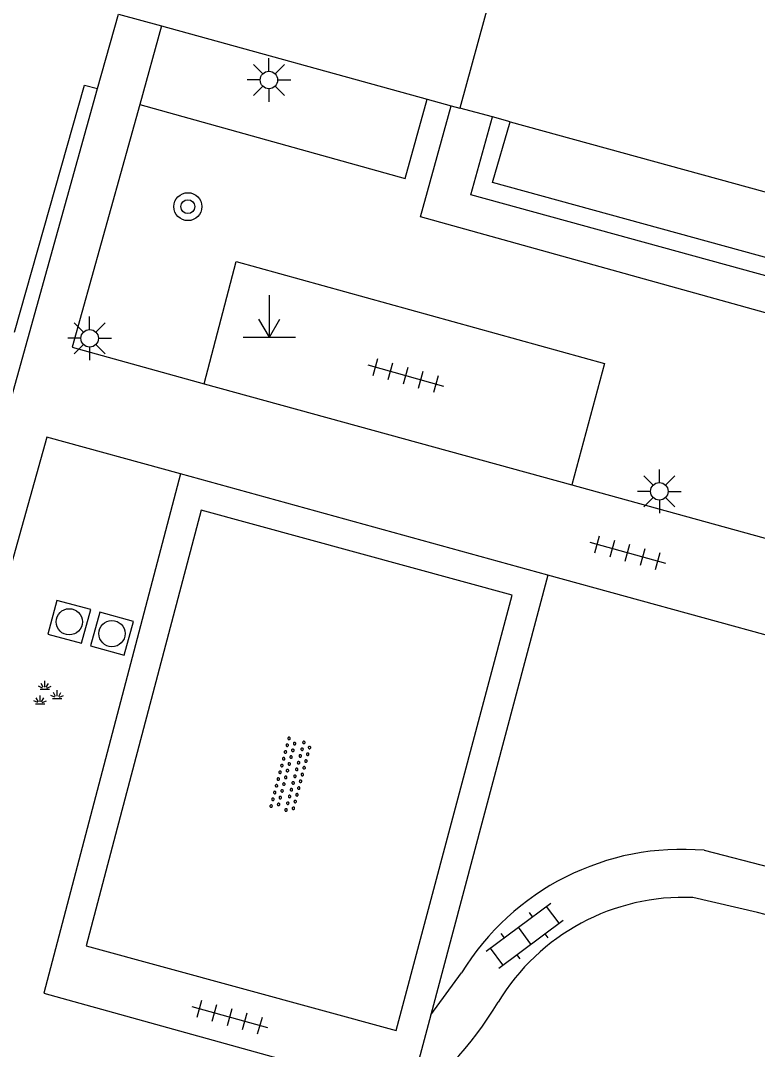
# Model space of a CAD drawing. Extents: x 136000 to 141014, y 402000 to 403500.
# Drawn here: x 138933.4 to 138954.48, y 402493.85 to 402523.29 of the extents above; entities that cross this region are included whole.
import ezdxf

# ---------------------------------------------------------------- set-up
doc = ezdxf.new("R2010")
doc.units = 0
for name, color, linetype in [('gg-knt-verharding', 7, 'Continuous'), ('gg-knt-verharding nz', 7, 'Continuous'), ('gt-grn-groengrens', 7, 'Continuous'), ('gt-symb-boom', 7, 'Continuous'), ('gt-symb-groenvak', 7, 'Continuous'), ('gt-symb-klinker verharding', 7, 'Continuous'), ('gt-symb-lichtmast', 7, 'Continuous'), ('gt-symb-markant object', 7, 'Continuous'), ('gt-symb-overige verharding', 7, 'Continuous'), ('gt-symb-rioolschacht', 7, 'Continuous'), ('gt-symb-tegel verharding', 7, 'Continuous')]:
    doc.layers.add(name, color=color, linetype=linetype)

# ---------------------------------------------------------------- blocks, each defined once
blk = doc.blocks.new('gt0-KL1')
at = {"layer": 'gt-symb-klinker verharding'}
for p, q in [((-1.15, 0.3), (1.15, 0.3)), ((-1, -0.3), (-1, 0.3)), ((-0.5, 0.3), (-0.5, 0.45)), ((0, -0.3), (0, 0.3)), ((0.5, 0.3), (0.5, 0.45)), ((1, -0.3), (1, 0.3)), ((-1.15, -0.3), (1.15, -0.3)), ((-0.5, -0.45), (-0.5, -0.3)), ((0.5, -0.45), (0.5, -0.3))]:
    blk.add_line(p, q, dxfattribs=at)
blk = doc.blocks.new('gt0-TEG1')
at = {"layer": 'gt-symb-tegel verharding'}
for p, q in [((-1.125, 0), (1.125, 0)), ((-0.9, -0.25), (-0.9, 0.25)), ((-0.45, -0.25), (-0.45, 0.25)), ((0, -0.25), (0, 0.25)), ((0.45, -0.25), (0.45, 0.25)), ((0.9, -0.25), (0.9, 0.25))]:
    blk.add_line(p, q, dxfattribs=at)
blk = doc.blocks.new('gt0-LMAST')
at = {"layer": 'gt-symb-lichtmast'}
for p, q in [((-0.005, 0.246), (-0.005, 0.621)), ((-0.182, 0.173), (-0.447, 0.438)), ((0.172, 0.173), (0.437, 0.438)), ((-0.255, -0.004), (-0.63, -0.004)), ((-0.182, -0.181), (-0.447, -0.446)), ((-0.005, -0.254), (-0.005, -0.629)), ((0.437, -0.446), (0.172, -0.181)), ((0.245, -0.004), (0.62, -0.004))]:
    blk.add_line(p, q, dxfattribs=at)
blk.add_circle((-0.005, -0.004), 0.25, dxfattribs=at)
blk = doc.blocks.new('gt0-OVH')
at = {"layer": 'gt-symb-overige verharding'}
for points in [[(-0.972, 0.298), (-0.967, 0.308), (-0.965, 0.319), (-0.966, 0.33), (-0.971, 0.34), (-0.978, 0.348), (-0.988, 0.353), (-0.999, 0.355), (-1.01, 0.354), (-1.02, 0.349), (-1.028, 0.342), (-1.033, 0.332), (-1.035, 0.321), (-1.034, 0.31), (-1.029, 0.3), (-1.022, 0.292), (-1.012, 0.287), (-1.001, 0.285), (-0.99, 0.286), (-0.98, 0.291)], [(-0.772, 0.298), (-0.767, 0.308), (-0.765, 0.319), (-0.766, 0.33), (-0.771, 0.34), (-0.778, 0.348), (-0.788, 0.353), (-0.799, 0.355), (-0.81, 0.354), (-0.82, 0.349), (-0.828, 0.342), (-0.833, 0.332), (-0.835, 0.321), (-0.834, 0.31), (-0.829, 0.3), (-0.822, 0.292), (-0.812, 0.287), (-0.801, 0.285), (-0.79, 0.286), (-0.78, 0.291)], [(-0.572, 0.298), (-0.567, 0.308), (-0.565, 0.319), (-0.566, 0.33), (-0.571, 0.34), (-0.578, 0.348), (-0.588, 0.353), (-0.599, 0.355), (-0.61, 0.354), (-0.62, 0.349), (-0.628, 0.342), (-0.633, 0.332), (-0.635, 0.321), (-0.634, 0.31), (-0.629, 0.3), (-0.622, 0.292), (-0.612, 0.287), (-0.601, 0.285), (-0.59, 0.286), (-0.58, 0.291)], [(-0.372, 0.298), (-0.367, 0.308), (-0.365, 0.319), (-0.366, 0.33), (-0.371, 0.34), (-0.378, 0.348), (-0.388, 0.353), (-0.399, 0.355), (-0.41, 0.354), (-0.42, 0.349), (-0.428, 0.342), (-0.433, 0.332), (-0.435, 0.321), (-0.434, 0.31), (-0.429, 0.3), (-0.422, 0.292), (-0.412, 0.287), (-0.401, 0.285), (-0.39, 0.286), (-0.38, 0.291)], [(-0.172, 0.298), (-0.167, 0.308), (-0.165, 0.319), (-0.166, 0.33), (-0.171, 0.34), (-0.178, 0.348), (-0.188, 0.353), (-0.199, 0.355), (-0.21, 0.354), (-0.22, 0.349), (-0.228, 0.342), (-0.233, 0.332), (-0.235, 0.321), (-0.234, 0.31), (-0.229, 0.3), (-0.222, 0.292), (-0.212, 0.287), (-0.201, 0.285), (-0.19, 0.286), (-0.18, 0.291)], [(0.028, 0.298), (0.033, 0.308), (0.035, 0.319), (0.034, 0.33), (0.029, 0.34), (0.022, 0.348), (0.012, 0.353), (0.001, 0.355), (-0.01, 0.354), (-0.02, 0.349), (-0.028, 0.342), (-0.033, 0.332), (-0.035, 0.321), (-0.034, 0.31), (-0.029, 0.3), (-0.022, 0.292), (-0.012, 0.287), (-0.001, 0.285), (0.01, 0.286), (0.02, 0.291)], [(0.228, 0.298), (0.233, 0.308), (0.235, 0.319), (0.234, 0.33), (0.229, 0.34), (0.222, 0.348), (0.212, 0.353), (0.201, 0.355), (0.19, 0.354), (0.18, 0.349), (0.172, 0.342), (0.167, 0.332), (0.165, 0.321), (0.166, 0.31), (0.171, 0.3), (0.178, 0.292), (0.188, 0.287), (0.199, 0.285), (0.21, 0.286), (0.22, 0.291)], [(0.428, 0.298), (0.433, 0.308), (0.435, 0.319), (0.434, 0.33), (0.429, 0.34), (0.422, 0.348), (0.412, 0.353), (0.401, 0.355), (0.39, 0.354), (0.38, 0.349), (0.372, 0.342), (0.367, 0.332), (0.365, 0.321), (0.366, 0.31), (0.371, 0.3), (0.378, 0.292), (0.388, 0.287), (0.399, 0.285), (0.41, 0.286), (0.42, 0.291)], [(0.628, 0.298), (0.633, 0.308), (0.635, 0.319), (0.634, 0.33), (0.629, 0.34), (0.622, 0.348), (0.612, 0.353), (0.601, 0.355), (0.59, 0.354), (0.58, 0.349), (0.572, 0.342), (0.567, 0.332), (0.565, 0.321), (0.566, 0.31), (0.571, 0.3), (0.578, 0.292), (0.588, 0.287), (0.599, 0.285), (0.61, 0.286), (0.62, 0.291)], [(0.828, 0.298), (0.833, 0.308), (0.835, 0.319), (0.834, 0.33), (0.829, 0.34), (0.822, 0.348), (0.812, 0.353), (0.801, 0.355), (0.79, 0.354), (0.78, 0.349), (0.772, 0.342), (0.767, 0.332), (0.765, 0.321), (0.766, 0.31), (0.771, 0.3), (0.778, 0.292), (0.788, 0.287), (0.799, 0.285), (0.81, 0.286), (0.82, 0.291)], [(1.028, 0.298), (1.033, 0.308), (1.035, 0.319), (1.034, 0.33), (1.029, 0.34), (1.022, 0.348), (1.012, 0.353), (1.001, 0.355), (0.99, 0.354), (0.98, 0.349), (0.972, 0.342), (0.967, 0.332), (0.965, 0.321), (0.966, 0.31), (0.971, 0.3), (0.978, 0.292), (0.988, 0.287), (0.999, 0.285), (1.01, 0.286), (1.02, 0.291)], [(-0.872, 0.106), (-0.867, 0.116), (-0.865, 0.126), (-0.866, 0.137), (-0.871, 0.147), (-0.878, 0.156), (-0.888, 0.161), (-0.899, 0.163), (-0.91, 0.162), (-0.92, 0.157), (-0.928, 0.15), (-0.933, 0.14), (-0.935, 0.129), (-0.934, 0.118), (-0.929, 0.108), (-0.922, 0.1), (-0.912, 0.095), (-0.901, 0.092), (-0.89, 0.094), (-0.88, 0.098)], [(-0.672, 0.106), (-0.667, 0.116), (-0.665, 0.126), (-0.666, 0.137), (-0.671, 0.147), (-0.678, 0.156), (-0.688, 0.161), (-0.699, 0.163), (-0.71, 0.162), (-0.72, 0.157), (-0.728, 0.15), (-0.733, 0.14), (-0.735, 0.129), (-0.734, 0.118), (-0.729, 0.108), (-0.722, 0.1), (-0.712, 0.095), (-0.701, 0.092), (-0.69, 0.094), (-0.68, 0.098)], [(-0.472, 0.106), (-0.467, 0.116), (-0.465, 0.126), (-0.466, 0.137), (-0.471, 0.147), (-0.478, 0.156), (-0.488, 0.161), (-0.499, 0.163), (-0.51, 0.162), (-0.52, 0.157), (-0.528, 0.15), (-0.533, 0.14), (-0.535, 0.129), (-0.534, 0.118), (-0.529, 0.108), (-0.522, 0.1), (-0.512, 0.095), (-0.501, 0.092), (-0.49, 0.094), (-0.48, 0.098)], [(-0.272, 0.106), (-0.267, 0.116), (-0.265, 0.126), (-0.266, 0.137), (-0.271, 0.147), (-0.278, 0.156), (-0.288, 0.161), (-0.299, 0.163), (-0.31, 0.162), (-0.32, 0.157), (-0.328, 0.15), (-0.333, 0.14), (-0.335, 0.129), (-0.334, 0.118), (-0.329, 0.108), (-0.322, 0.1), (-0.312, 0.095), (-0.301, 0.092), (-0.29, 0.094), (-0.28, 0.098)], [(-0.072, 0.106), (-0.067, 0.116), (-0.065, 0.126), (-0.066, 0.137), (-0.071, 0.147), (-0.078, 0.156), (-0.088, 0.161), (-0.099, 0.163), (-0.11, 0.162), (-0.12, 0.157), (-0.128, 0.15), (-0.133, 0.14), (-0.135, 0.129), (-0.134, 0.118), (-0.129, 0.108), (-0.122, 0.1), (-0.112, 0.095), (-0.101, 0.092), (-0.09, 0.094), (-0.08, 0.098)], [(0.128, 0.106), (0.133, 0.116), (0.135, 0.126), (0.134, 0.137), (0.129, 0.147), (0.122, 0.156), (0.112, 0.161), (0.101, 0.163), (0.09, 0.162), (0.08, 0.157), (0.072, 0.15), (0.067, 0.14), (0.065, 0.129), (0.066, 0.118), (0.071, 0.108), (0.078, 0.1), (0.088, 0.095), (0.099, 0.092), (0.11, 0.094), (0.12, 0.098)], [(0.328, 0.106), (0.333, 0.116), (0.335, 0.126), (0.334, 0.137), (0.329, 0.147), (0.322, 0.156), (0.312, 0.161), (0.301, 0.163), (0.29, 0.162), (0.28, 0.157), (0.272, 0.15), (0.267, 0.14), (0.265, 0.129), (0.266, 0.118), (0.271, 0.108), (0.278, 0.1), (0.288, 0.095), (0.299, 0.092), (0.31, 0.094), (0.32, 0.098)], [(0.528, 0.106), (0.533, 0.116), (0.535, 0.126), (0.534, 0.137), (0.529, 0.147), (0.522, 0.156), (0.512, 0.161), (0.501, 0.163), (0.49, 0.162), (0.48, 0.157), (0.472, 0.15), (0.467, 0.14), (0.465, 0.129), (0.466, 0.118), (0.471, 0.108), (0.478, 0.1), (0.488, 0.095), (0.499, 0.092), (0.51, 0.094), (0.52, 0.098)], [(0.728, 0.106), (0.733, 0.116), (0.735, 0.126), (0.734, 0.137), (0.729, 0.147), (0.722, 0.156), (0.712, 0.161), (0.701, 0.163), (0.69, 0.162), (0.68, 0.157), (0.672, 0.15), (0.667, 0.14), (0.665, 0.129), (0.666, 0.118), (0.671, 0.108), (0.678, 0.1), (0.688, 0.095), (0.699, 0.092), (0.71, 0.094), (0.72, 0.098)], [(0.928, 0.106), (0.933, 0.116), (0.935, 0.126), (0.934, 0.137), (0.929, 0.147), (0.922, 0.156), (0.912, 0.161), (0.901, 0.163), (0.89, 0.162), (0.88, 0.157), (0.872, 0.15), (0.867, 0.14), (0.865, 0.129), (0.866, 0.118), (0.871, 0.108), (0.878, 0.1), (0.888, 0.095), (0.899, 0.092), (0.91, 0.094), (0.92, 0.098)], [(-0.972, -0.142), (-0.967, -0.132), (-0.965, -0.121), (-0.966, -0.11), (-0.971, -0.1), (-0.978, -0.092), (-0.988, -0.087), (-0.999, -0.085), (-1.01, -0.086), (-1.02, -0.091), (-1.028, -0.098), (-1.033, -0.108), (-1.035, -0.119), (-1.034, -0.13), (-1.029, -0.14), (-1.022, -0.148), (-1.012, -0.153), (-1.001, -0.155), (-0.99, -0.154), (-0.98, -0.149)], [(-0.872, -0.334), (-0.867, -0.324), (-0.865, -0.314), (-0.866, -0.303), (-0.871, -0.293), (-0.878, -0.284), (-0.888, -0.279), (-0.899, -0.277), (-0.91, -0.278), (-0.92, -0.283), (-0.928, -0.29), (-0.933, -0.3), (-0.935, -0.311), (-0.934, -0.322), (-0.929, -0.332), (-0.922, -0.34), (-0.912, -0.345), (-0.901, -0.348), (-0.89, -0.346), (-0.88, -0.342)], [(-0.772, -0.142), (-0.767, -0.132), (-0.765, -0.121), (-0.766, -0.11), (-0.771, -0.1), (-0.778, -0.092), (-0.788, -0.087), (-0.799, -0.085), (-0.81, -0.086), (-0.82, -0.091), (-0.828, -0.098), (-0.833, -0.108), (-0.835, -0.119), (-0.834, -0.13), (-0.829, -0.14), (-0.822, -0.148), (-0.812, -0.153), (-0.801, -0.155), (-0.79, -0.154), (-0.78, -0.149)], [(-0.672, -0.334), (-0.667, -0.324), (-0.665, -0.314), (-0.666, -0.303), (-0.671, -0.293), (-0.678, -0.284), (-0.688, -0.279), (-0.699, -0.277), (-0.71, -0.278), (-0.72, -0.283), (-0.728, -0.29), (-0.733, -0.3), (-0.735, -0.311), (-0.734, -0.322), (-0.729, -0.332), (-0.722, -0.34), (-0.712, -0.345), (-0.701, -0.348), (-0.69, -0.346), (-0.68, -0.342)], [(-0.572, -0.142), (-0.567, -0.132), (-0.565, -0.121), (-0.566, -0.11), (-0.571, -0.1), (-0.578, -0.092), (-0.588, -0.087), (-0.599, -0.085), (-0.61, -0.086), (-0.62, -0.091), (-0.628, -0.098), (-0.633, -0.108), (-0.635, -0.119), (-0.634, -0.13), (-0.629, -0.14), (-0.622, -0.148), (-0.612, -0.153), (-0.601, -0.155), (-0.59, -0.154), (-0.58, -0.149)], [(-0.472, -0.334), (-0.467, -0.324), (-0.465, -0.314), (-0.466, -0.303), (-0.471, -0.293), (-0.478, -0.284), (-0.488, -0.279), (-0.499, -0.277), (-0.51, -0.278), (-0.52, -0.283), (-0.528, -0.29), (-0.533, -0.3), (-0.535, -0.311), (-0.534, -0.322), (-0.529, -0.332), (-0.522, -0.34), (-0.512, -0.345), (-0.501, -0.348), (-0.49, -0.346), (-0.48, -0.342)], [(-0.372, -0.142), (-0.367, -0.132), (-0.365, -0.121), (-0.366, -0.11), (-0.371, -0.1), (-0.378, -0.092), (-0.388, -0.087), (-0.399, -0.085), (-0.41, -0.086), (-0.42, -0.091), (-0.428, -0.098), (-0.433, -0.108), (-0.435, -0.119), (-0.434, -0.13), (-0.429, -0.14), (-0.422, -0.148), (-0.412, -0.153), (-0.401, -0.155), (-0.39, -0.154), (-0.38, -0.149)], [(-0.272, -0.334), (-0.267, -0.324), (-0.265, -0.314), (-0.266, -0.303), (-0.271, -0.293), (-0.278, -0.284), (-0.288, -0.279), (-0.299, -0.277), (-0.31, -0.278), (-0.32, -0.283), (-0.328, -0.29), (-0.333, -0.3), (-0.335, -0.311), (-0.334, -0.322), (-0.329, -0.332), (-0.322, -0.34), (-0.312, -0.345), (-0.301, -0.348), (-0.29, -0.346), (-0.28, -0.342)], [(-0.172, -0.142), (-0.167, -0.132), (-0.165, -0.121), (-0.166, -0.11), (-0.171, -0.1), (-0.178, -0.092), (-0.188, -0.087), (-0.199, -0.085), (-0.21, -0.086), (-0.22, -0.091), (-0.228, -0.098), (-0.233, -0.108), (-0.235, -0.119), (-0.234, -0.13), (-0.229, -0.14), (-0.222, -0.148), (-0.212, -0.153), (-0.201, -0.155), (-0.19, -0.154), (-0.18, -0.149)], [(-0.072, -0.334), (-0.067, -0.324), (-0.065, -0.314), (-0.066, -0.303), (-0.071, -0.293), (-0.078, -0.284), (-0.088, -0.279), (-0.099, -0.277), (-0.11, -0.278), (-0.12, -0.283), (-0.128, -0.29), (-0.133, -0.3), (-0.135, -0.311), (-0.134, -0.322), (-0.129, -0.332), (-0.122, -0.34), (-0.112, -0.345), (-0.101, -0.348), (-0.09, -0.346), (-0.08, -0.342)], [(0.028, -0.142), (0.033, -0.132), (0.035, -0.121), (0.034, -0.11), (0.029, -0.1), (0.022, -0.092), (0.012, -0.087), (0.001, -0.085), (-0.01, -0.086), (-0.02, -0.091), (-0.028, -0.098), (-0.033, -0.108), (-0.035, -0.119), (-0.034, -0.13), (-0.029, -0.14), (-0.022, -0.148), (-0.012, -0.153), (-0.001, -0.155), (0.01, -0.154), (0.02, -0.149)], [(0.128, -0.334), (0.133, -0.324), (0.135, -0.314), (0.134, -0.303), (0.129, -0.293), (0.122, -0.284), (0.112, -0.279), (0.101, -0.277), (0.09, -0.278), (0.08, -0.283), (0.072, -0.29), (0.067, -0.3), (0.065, -0.311), (0.066, -0.322), (0.071, -0.332), (0.078, -0.34), (0.088, -0.345), (0.099, -0.348), (0.11, -0.346), (0.12, -0.342)], [(0.228, -0.142), (0.233, -0.132), (0.235, -0.121), (0.234, -0.11), (0.229, -0.1), (0.222, -0.092), (0.212, -0.087), (0.201, -0.085), (0.19, -0.086), (0.18, -0.091), (0.172, -0.098), (0.167, -0.108), (0.165, -0.119), (0.166, -0.13), (0.171, -0.14), (0.178, -0.148), (0.188, -0.153), (0.199, -0.155), (0.21, -0.154), (0.22, -0.149)], [(0.328, -0.334), (0.333, -0.324), (0.335, -0.314), (0.334, -0.303), (0.329, -0.293), (0.322, -0.284), (0.312, -0.279), (0.301, -0.277), (0.29, -0.278), (0.28, -0.283), (0.272, -0.29), (0.267, -0.3), (0.265, -0.311), (0.266, -0.322), (0.271, -0.332), (0.278, -0.34), (0.288, -0.345), (0.299, -0.348), (0.31, -0.346), (0.32, -0.342)], [(0.428, -0.142), (0.433, -0.132), (0.435, -0.121), (0.434, -0.11), (0.429, -0.1), (0.422, -0.092), (0.412, -0.087), (0.401, -0.085), (0.39, -0.086), (0.38, -0.091), (0.372, -0.098), (0.367, -0.108), (0.365, -0.119), (0.366, -0.13), (0.371, -0.14), (0.378, -0.148), (0.388, -0.153), (0.399, -0.155), (0.41, -0.154), (0.42, -0.149)], [(0.528, -0.334), (0.533, -0.324), (0.535, -0.314), (0.534, -0.303), (0.529, -0.293), (0.522, -0.284), (0.512, -0.279), (0.501, -0.277), (0.49, -0.278), (0.48, -0.283), (0.472, -0.29), (0.467, -0.3), (0.465, -0.311), (0.466, -0.322), (0.471, -0.332), (0.478, -0.34), (0.488, -0.345), (0.499, -0.348), (0.51, -0.346), (0.52, -0.342)], [(0.628, -0.142), (0.633, -0.132), (0.635, -0.121), (0.634, -0.11), (0.629, -0.1), (0.622, -0.092), (0.612, -0.087), (0.601, -0.085), (0.59, -0.086), (0.58, -0.091), (0.572, -0.098), (0.567, -0.108), (0.565, -0.119), (0.566, -0.13), (0.571, -0.14), (0.578, -0.148), (0.588, -0.153), (0.599, -0.155), (0.61, -0.154), (0.62, -0.149)], [(0.728, -0.334), (0.733, -0.324), (0.735, -0.314), (0.734, -0.303), (0.729, -0.293), (0.722, -0.284), (0.712, -0.279), (0.701, -0.277), (0.69, -0.278), (0.68, -0.283), (0.672, -0.29), (0.667, -0.3), (0.665, -0.311), (0.666, -0.322), (0.671, -0.332), (0.678, -0.34), (0.688, -0.345), (0.699, -0.348), (0.71, -0.346), (0.72, -0.342)], [(0.828, -0.142), (0.833, -0.132), (0.835, -0.121), (0.834, -0.11), (0.829, -0.1), (0.822, -0.092), (0.812, -0.087), (0.801, -0.085), (0.79, -0.086), (0.78, -0.091), (0.772, -0.098), (0.767, -0.108), (0.765, -0.119), (0.766, -0.13), (0.771, -0.14), (0.778, -0.148), (0.788, -0.153), (0.799, -0.155), (0.81, -0.154), (0.82, -0.149)], [(0.928, -0.334), (0.933, -0.324), (0.935, -0.314), (0.934, -0.303), (0.929, -0.293), (0.922, -0.284), (0.912, -0.279), (0.901, -0.277), (0.89, -0.278), (0.88, -0.283), (0.872, -0.29), (0.867, -0.3), (0.865, -0.311), (0.866, -0.322), (0.871, -0.332), (0.878, -0.34), (0.888, -0.345), (0.899, -0.348), (0.91, -0.346), (0.92, -0.342)], [(1.028, -0.142), (1.033, -0.132), (1.035, -0.121), (1.034, -0.11), (1.029, -0.1), (1.022, -0.092), (1.012, -0.087), (1.001, -0.085), (0.99, -0.086), (0.98, -0.091), (0.972, -0.098), (0.967, -0.108), (0.965, -0.119), (0.966, -0.13), (0.971, -0.14), (0.978, -0.148), (0.988, -0.153), (0.999, -0.155), (1.01, -0.154), (1.02, -0.149)]]:
    blk.add_lwpolyline(points, close=True, dxfattribs=at)
blk = doc.blocks.new('gt0-GRVAK')
at = {"layer": 'gt-symb-groenvak'}
for p, q in [((-0.091, 0.211), (-0.156, 0.322)), ((-0.047, 0.214), (-0.047, 0.393)), ((-0.004, 0.211), (0.061, 0.322)), ((-0.11, 0.189), (-0.228, 0.24)), ((-0.182, 0.153), (0.088, 0.153)), ((0.015, 0.189), (0.133, 0.24)), ((0.262, -0.052), (0.197, 0.059)), ((0.305, -0.049), (0.305, 0.13)), ((0.349, -0.052), (0.414, 0.059)), ((-0.245, -0.228), (-0.363, -0.177)), ((-0.318, -0.264), (-0.047, -0.264)), ((-0.226, -0.206), (-0.291, -0.095)), ((-0.183, -0.203), (-0.183, -0.024)), ((-0.139, -0.206), (-0.074, -0.095)), ((-0.12, -0.228), (-0.002, -0.177)), ((0.243, -0.074), (0.125, -0.023)), ((0.17, -0.11), (0.441, -0.11)), ((0.368, -0.074), (0.486, -0.023))]:
    blk.add_line(p, q, dxfattribs=at)
blk = doc.blocks.new('gt0-RS')
at = {"layer": 'gt-symb-rioolschacht'}
blk.add_lwpolyline([(-0.5, -0.5), (0.5, -0.5), (0.5, 0.5), (-0.5, 0.5)], close=True, dxfattribs=at)
blk.add_circle((0, 0), 0.375, dxfattribs=at)
blk = doc.blocks.new('gt0-MARKOB')
at = {"layer": 'gt-symb-markant object'}
for p, q in [((0, 0), (0, 1.2)), ((0, 0), (-0.3, 0.52)), ((0, 0), (0.3, 0.52)), ((-0.75, 0), (0.75, 0))]:
    blk.add_line(p, q, dxfattribs=at)
blk = doc.blocks.new('gt0-BOOM')
at = {"layer": 'gt-symb-boom'}
for radius in [0.4, 0.2]:
    blk.add_circle((0, 0), radius, dxfattribs=at)

msp = doc.modelspace()

# ---------------------------------------------------------------- linework, layer by layer
at = {"layer": 'gg-knt-verharding'}
for p, q in [((138947.282, 402525.602), (138945.965, 402520.784)), ((138935.606, 402521.346), (138936.204, 402523.478)), ((138936.204, 402523.478), (138937.438, 402523.137)), ((138937.438, 402523.137), (138936.812, 402520.886)), ((138937.438, 402523.137), (138945.031, 402521.041)), ((138929.652, 402500), (138935.606, 402521.346)), ((138945.031, 402521.041), (138945.724, 402520.85)), ((138945.724, 402520.85), (138945.965, 402520.784)), ((138946.901, 402520.539), (138945.965, 402520.784)), ((138947.41, 402520.391), (138946.901, 402520.539)), ((138938.659, 402512.9), (138949.176, 402510.003)), ((138948.489, 402507.426), (138937.975, 402510.32)), ((138949.176, 402510.003), (138966.462, 402505.24)), ((138948.489, 402507.426), (138945.14, 402494.846)), ((138971.575, 402501.071), (138948.489, 402507.426)), ((138952.962, 402499.549), (138954.879, 402499.054)), ((138954.481, 402497.765), (138952.634, 402498.198)), ((138945.14, 402494.846), (138946.017, 402496.039))]:
    msp.add_line(p, q, dxfattribs=at)
for points in [[(138933.233, 402514.376), (138935.232, 402521.438), (138935.606, 402521.346)], [(138936.812, 402520.886), (138944.406, 402518.776), (138945.031, 402521.041)], [(138936.812, 402520.886), (138934.882, 402513.941), (138938.659, 402512.9)], [(138964.48, 402513.306), (138946.285, 402518.301), (138946.901, 402520.539)], [(138964.532, 402515.697), (138964.097, 402513.94), (138946.901, 402518.655), (138947.41, 402520.391)], [(138938.659, 402512.9), (138939.572, 402516.399), (138950.102, 402513.483), (138949.176, 402510.003)], [(138937.975, 402510.32), (138934.156, 402511.371), (138930.972, 402500)], [(138937.975, 402510.32), (138934.067, 402495.464), (138942.962, 402492.991)], [(138936.12, 402500), (138935.278, 402496.813), (138944.148, 402494.39), (138947.461, 402506.85), (138938.572, 402509.286), (138936.12, 402500)], [(138945.14, 402494.846), (138944.53, 402492.555), (138942.962, 402492.991)]]:
    msp.add_lwpolyline(points, dxfattribs=at)
for centre, radius, start, end in [((138952.324, 402492.186), 7.391, 85.0456, 148.5784), ((138952.379, 402491.991), 6.212, 87.6486, 148.8215), ((138952.752, 402489.752), 8.198, 52.4616, 77.8258), ((138938.904, 402500.002), 9.464, 277.1628, 329.5632)]:
    msp.add_arc(centre, radius, start, end, dxfattribs=at)
at = {"layer": 'gg-knt-verharding nz'}
msp.add_line((138947.41, 402520.391), (138964.532, 402515.697), dxfattribs=at)
at = {"layer": 'gt-grn-groengrens'}
msp.add_lwpolyline([(138964.48, 402513.306), (138964.236, 402512.278), (138944.847, 402517.674), (138945.724, 402520.85)], dxfattribs=at)

# ---------------------------------------------------------------- block references
at = {"layer": 'gt-symb-boom'}
msp.add_blockref('gt0-BOOM', (138938.189, 402517.966), dxfattribs=at)
at = {"layer": 'gt-symb-groenvak'}
msp.add_blockref('gt0-GRVAK', (138934.144, 402504.004), dxfattribs=at)
at = {"layer": 'gt-symb-klinker verharding', "rotation": 36.66359246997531}
msp.add_blockref('gt0-KL1', (138947.825, 402497.106), dxfattribs=at)
at = {"layer": 'gt-symb-lichtmast'}
for p in [(138940.512, 402521.595), (138935.384, 402514.203), (138951.681, 402509.824)]:
    msp.add_blockref('gt0-LMAST', p, dxfattribs=at)
at = {"layer": 'gt-symb-markant object'}
msp.add_blockref('gt0-MARKOB', (138940.522, 402514.229), dxfattribs=at)
at = {"layer": 'gt-symb-overige verharding', "rotation": 75.17189147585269}
msp.add_blockref('gt0-OVH', (138941.136, 402501.7), dxfattribs=at)
at = {"layer": 'gt-symb-rioolschacht'}
for p, rotation in [((138934.797, 402506.087), -15.00891367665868), ((138936.017, 402505.75), 164.6292745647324)]:
    msp.add_blockref('gt0-RS', p, dxfattribs=dict(at, rotation=rotation))
at = {"layer": 'gt-symb-tegel verharding'}
for p, rotation in [((138944.421, 402513.136), -15.551724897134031), ((138950.767, 402508.064), -15.425970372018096), ((138939.385, 402494.779), -15.551724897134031)]:
    msp.add_blockref('gt0-TEG1', p, dxfattribs=dict(at, rotation=rotation))

doc.saveas('drawing.dxf')
